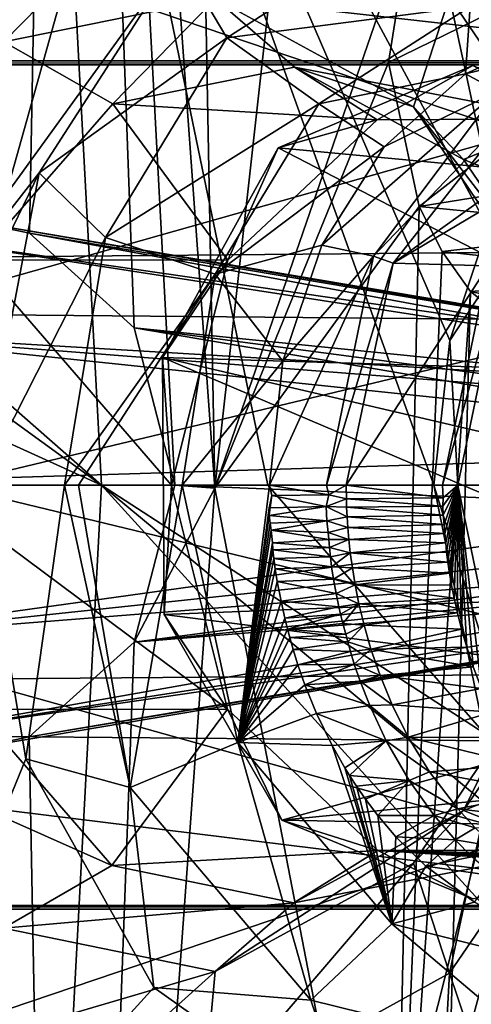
# Model space of a CAD drawing. Header units: metres. Extents: x -150 to 307, y -550 to 84.
# Tile 838 of 1056: x 192.39 to 194.49, y -2.42 to 2.16. Entities that reach past the tile are written whole.
import ezdxf

# ---------------------------------------------------------------- set-up
doc = ezdxf.new("R2010")
doc.units = ezdxf.units.M
doc.layers.add('solid_26006363', color=7, linetype='CONTINUOUS')

msp = doc.modelspace()

# ---------------------------------------------------------------- linework, layer by layer
at = {"layer": 'solid_26006363'}
for points in [[(194.786896, 17.972216, 912.335938), (199.540802, 0, 917.246277), (191.723465, 15.818817, 909.606506)], [(191.723465, 15.818817, 909.606506), (199.540802, 0, 917.246277), (189.133835, 12.746095, 907.299255)], [(189.133835, 12.746095, 907.299255), (199.540802, 0, 917.246277), (187.168488, 8.932622, 905.548157)], [(191.945343, 0, 912.944458), (194.948517, 0, 915.603516), (195.273636, 11.861662, 915.513367)], [(191.983353, 11.708065, 912.601074), (191.945343, 0, 912.944458), (195.273636, 11.861662, 915.513367)], [(192.174896, 1.226036, 880.174988), (192.596069, 9.669566, 880.892883), (192.299118, 9.944371, 880.684082)], [(192.174896, 1.226036, 880.174988), (192.435074, 1.171152, 880.381104), (192.596069, 9.669566, 880.892883)], [(192.435074, 1.171152, 880.381104), (192.92276, 0.730521, 880.765259), (192.596069, 9.669566, 880.892883)], [(193.11261, 0, 880.914063), (193.298401, -0.014022, 881.061951), (192.596069, 9.669566, 880.892883)], [(193.117828, 9.545894, 881.289612), (192.596069, 9.669566, 880.892883), (193.298401, -0.014022, 881.061951)], [(192.92276, 0.730521, 880.765259), (193.11261, 0, 880.914063), (192.596069, 9.669566, 880.892883)], [(193.990677, 6.212809, 881.767639), (193.117828, 9.545894, 881.289612), (193.298401, -0.014022, 881.061951)], [(187.168488, 8.932622, 905.548157), (199.540802, 0, 917.246277), (185.941635, 4.600022, 904.455078)], [(192.500885, 5.038192, 872.27356), (190.577194, 1.92284, 870.63739), (189.788605, 8.39855, 870.42334)], [(193.990677, 6.212809, 881.767639), (193.298401, -0.014022, 881.061951), (194.212555, 2.641388, 881.81842)], [(192.500885, 5.038192, 872.27356), (192.771011, -0.000009, 872.353638), (190.577194, 1.92284, 870.63739)], [(193.545364, -0.000001, 872.965027), (192.771011, -0.000009, 872.353638), (192.500885, 5.038192, 872.27356)], [(194.316696, 0.000007, 873.575012), (193.545364, -0.000001, 872.965027), (192.500885, 5.038192, 872.27356)], [(194.391678, 0.671899, 873.636475), (194.316696, 0.000007, 873.575012), (192.500885, 5.038192, 872.27356)], [(194.568588, 1.198483, 873.781128), (194.391678, 0.671899, 873.636475), (192.500885, 5.038192, 872.27356)], [(195.222839, 2.032915, 874.311462), (194.568588, 1.198483, 873.781128), (192.500885, 5.038192, 872.27356)], [(196.144913, 2.349464, 875.048401), (195.222839, 2.032915, 874.311462), (192.500885, 5.038192, 872.27356)], [(185.941635, 4.600022, 904.455078), (199.540802, 0, 917.246277), (185.524597, 0.000002, 904.083557)], [(193.129517, 2.46016, 875.597412), (191.14296, 4.391654, 874.101501), (191.346619, 0.000002, 874.159485)], [(51.326496, 1.972128, 672.819702), (52.118008, 3.784486, 673.061707), (287.022736, 1.972128, -98.107941)], [(52.118008, 3.784486, 673.061707), (287.815277, 3.786167, -97.865639), (287.022736, 1.972128, -98.107941)], [(63.380936, 3.784486, 676.505127), (64.172447, 1.972128, 676.747131), (299.085419, 3.771021, -94.420006)], [(64.172447, 1.972128, 676.747131), (299.873505, 1.954857, -94.17907), (299.085419, 3.771021, -94.420006)], [(179.537231, 1.972128, -280.206024), (195.914063, 1.972128, -275.727936), (179.708069, 3.786167, -281.016968)], [(195.914063, 1.972128, -275.727936), (196.179626, 3.786167, -276.513), (179.708069, 3.786167, -281.016968)], [(182.137512, 3.771021, -292.54895), (199.95607, 3.771021, -287.676636), (182.307404, 1.954857, -293.355347)], [(199.95607, 3.771021, -287.676636), (200.220139, 1.954857, -288.457275), (182.307404, 1.954857, -293.355347)], [(192.315475, 2.061552, 878.068115), (192.496445, 2.880323, 878.545898), (193.156998, 2.918168, 879.070007)], [(193.300385, 2.263082, 878.851563), (192.315475, 2.061552, 878.068115), (193.156998, 2.918168, 879.070007)], [(192.315475, 2.061552, 878.068115), (191.873352, 2.611883, 878.046387), (192.496445, 2.880323, 878.545898)], [(194.212555, 2.641388, 881.81842), (193.298401, -0.014022, 881.061951), (194.106552, 1.96473, 881.721497)], [(195.163239, 2.482503, 880.654724), (194.212555, 2.641388, 881.81842), (194.106552, 1.96473, 881.721497)], [(193.353134, 2.079287, 875.644653), (194.176102, 2.607348, 876.298279), (193.129517, 2.46016, 875.597412)], [(194.486237, 2.22566, 876.074768), (194.176102, 2.607348, 876.298279), (193.353134, 2.079287, 875.644653)], [(195.105927, 1.962683, 880.599915), (195.163239, 2.482503, 880.654724), (194.106552, 1.96473, 881.721497)], [(194.389832, 2.269643, 880.034851), (195.163239, 2.482503, 880.654724), (195.105927, 1.962683, 880.599915)], [(192.480927, 1.451555, 875.065857), (193.129517, 2.46016, 875.597412), (191.346619, 0.000002, 874.159485)], [(193.353134, 2.079287, 875.644653), (193.129517, 2.46016, 875.597412), (192.480927, 1.451555, 875.065857)], [(192.82309, 1.772081, 877.660278), (192.315475, 2.061552, 878.068115), (193.300385, 2.263082, 878.851563)], [(193.668045, 1.943314, 878.329041), (192.82309, 1.772081, 877.660278), (193.300385, 2.263082, 878.851563)], [(193.300385, 2.263082, 878.851563), (194.389832, 2.269643, 880.034851), (194.222092, 1.758658, 879.567505)], [(193.668045, 1.943314, 878.329041), (193.300385, 2.263082, 878.851563), (194.222092, 1.758658, 879.567505)], [(194.630325, 1.156259, 879.882629), (194.222092, 1.758658, 879.567505), (194.389832, 2.269643, 880.034851)], [(194.918365, 1.493856, 880.443909), (194.389832, 2.269643, 880.034851), (195.105927, 1.962683, 880.599915)], [(194.630325, 1.156259, 879.882629), (194.389832, 2.269643, 880.034851), (194.918365, 1.493856, 880.443909)], [(195.372971, 2.154732, 876.141846), (195.28009, 2.25854, 876.677856), (194.486237, 2.22566, 876.074768)], [(193.781403, 1.772145, 875.526062), (194.486237, 2.22566, 876.074768), (193.353134, 2.079287, 875.644653)], [(194.463699, 1.912802, 875.453247), (194.486237, 2.22566, 876.074768), (193.781403, 1.772145, 875.526062)], [(194.463699, 1.912802, 875.453247), (194.903259, 2.111547, 875.788635), (194.486237, 2.22566, 876.074768)], [(194.903259, 2.111547, 875.788635), (195.372971, 2.154732, 876.141846), (194.486237, 2.22566, 876.074768)], [(195.427307, 2.146837, 875.751709), (194.903259, 2.111547, 875.788635), (194.463699, 1.912802, 875.453247)], [(195.427307, 2.146837, 875.751709), (194.463699, 1.912802, 875.453247), (194.612595, 1.831656, 875.100403)], [(192.82309, 1.772081, 877.660278), (192.189774, 1.047627, 877.140869), (192.315475, 2.061552, 878.068115)], [(192.788681, 1.150664, 875.187622), (193.353134, 2.079287, 875.644653), (192.480927, 1.451555, 875.065857)], [(193.781403, 1.772145, 875.526062), (193.353134, 2.079287, 875.644653), (192.788681, 1.150664, 875.187622)], [(51.326496, 1.972128, 672.819702), (286.751587, 0, -98.190849), (51.055336, 0, 672.736816)], [(51.326496, 1.972128, 672.819702), (287.022736, 1.972128, -98.107941), (286.751587, 0, -98.190849)], [(64.172447, 1.972128, 676.747131), (64.443604, 0, 676.830017), (299.873505, 1.954857, -94.17907)], [(179.537231, 1.972128, -280.206024), (188.927185, 0, -277.599701), (195.914063, 1.972128, -275.727936)], [(195.914063, 1.972128, -275.727936), (188.927185, 0, -277.599701), (197.603653, 0, -274.843964)], [(64.443604, 0, 676.830017), (300.139832, 0, -94.097641), (299.873505, 1.954857, -94.17907)], [(182.307404, 1.954857, -293.355347), (200.220139, 1.954857, -288.457275), (192.05072, 0, -291.263794)], [(200.220139, 1.954857, -288.457275), (210.262085, 0, -284.97406), (192.05072, 0, -291.263794)], [(194.053787, 1.698747, 876.565735), (192.82309, 1.772081, 877.660278), (193.668045, 1.943314, 878.329041)], [(194.106552, 1.96473, 881.721497), (193.298401, -0.014022, 881.061951), (194.248413, 1.295432, 881.825867)], [(194.498505, 1.95049, 876.922424), (193.592865, 1.568165, 876.198669), (194.053787, 1.698747, 876.565735)], [(196.086395, 1.334746, 873.704224), (193.592865, 1.568165, 876.198669), (194.498505, 1.95049, 876.922424)], [(193.668045, 1.943314, 878.329041), (194.222092, 1.758658, 879.567505), (194.455505, 1.514465, 878.940186)], [(194.918533, 1.7028, 877.251892), (193.668045, 1.943314, 878.329041), (194.455505, 1.514465, 878.940186)], [(194.918533, 1.7028, 877.251892), (194.053787, 1.698747, 876.565735), (193.668045, 1.943314, 878.329041)], [(194.498505, 1.95049, 876.922424), (194.053787, 1.698747, 876.565735), (194.918533, 1.7028, 877.251892)], [(195.105927, 1.962683, 880.599915), (194.106552, 1.96473, 881.721497), (194.248413, 1.295432, 881.825867)], [(195.191818, 1.44735, 880.661438), (195.105927, 1.962683, 880.599915), (194.248413, 1.295432, 881.825867)], [(191.102936, 1.209105, 871.042053), (190.577194, 1.92284, 870.63739), (192.771011, -0.000009, 872.353638)], [(194.085526, 1.572547, 875.159363), (194.463699, 1.912802, 875.453247), (193.781403, 1.772145, 875.526062)], [(194.612595, 1.831656, 875.100403), (194.463699, 1.912802, 875.453247), (194.085526, 1.572547, 875.159363)], [(194.612595, 1.831656, 875.100403), (194.085526, 1.572547, 875.159363), (193.795242, 1.114795, 874.92981)], [(194.612595, 1.831656, 875.100403), (193.795242, 1.114795, 874.92981), (194.036377, 1.065019, 874.63385)], [(194.701538, 1.760772, 875.169678), (194.612595, 1.831656, 875.100403), (194.036377, 1.065019, 874.63385)], [(193.358978, 1.045763, 876.007141), (192.189774, 1.047627, 877.140869), (192.82309, 1.772081, 877.660278)], [(193.299286, 0.980309, 875.142151), (193.781403, 1.772145, 875.526062), (192.788681, 1.150664, 875.187622)], [(194.053787, 1.698747, 876.565735), (193.358978, 1.045763, 876.007141), (192.82309, 1.772081, 877.660278)], [(194.085526, 1.572547, 875.159363), (193.781403, 1.772145, 875.526062), (193.299286, 0.980309, 875.142151)], [(194.127167, 1.03111, 874.705383), (194.701538, 1.760772, 875.169678), (194.036377, 1.065019, 874.63385)], [(195.155396, 1.769832, 874.645142), (194.701538, 1.760772, 875.169678), (194.127167, 1.03111, 874.705383)], [(195.155396, 1.769832, 874.645142), (194.127167, 1.03111, 874.705383), (194.823105, 1.443313, 874.380371)], [(194.808792, 0.996461, 879.208679), (194.455505, 1.514465, 878.940186), (194.222092, 1.758658, 879.567505)], [(194.630325, 1.156259, 879.882629), (194.808792, 0.996461, 879.208679), (194.222092, 1.758658, 879.567505)], [(193.592865, 1.568165, 876.198669), (193.358978, 1.045763, 876.007141), (194.053787, 1.698747, 876.565735)], [(195.626099, 1.0524, 877.806946), (194.918533, 1.7028, 877.251892), (194.455505, 1.514465, 878.940186)], [(193.592865, 1.568165, 876.198669), (193.054169, 0.59367, 875.76239), (193.358978, 1.045763, 876.007141)], [(195.626236, 0.516149, 873.325134), (193.054169, 0.59367, 875.76239), (193.592865, 1.568165, 876.198669)], [(193.795242, 1.114795, 874.92981), (194.085526, 1.572547, 875.159363), (193.299286, 0.980309, 875.142151)], [(196.086395, 1.334746, 873.704224), (195.626236, 0.516149, 873.325134), (193.592865, 1.568165, 876.198669)], [(195.626099, 1.0524, 877.806946), (194.455505, 1.514465, 878.940186), (194.808792, 0.996461, 879.208679)], [(192.480927, 1.451555, 875.065857), (191.346619, 0.000002, 874.159485), (191.775543, 0.000001, 874.497986)], [(192.480927, 1.451555, 875.065857), (191.775543, 0.000001, 874.497986), (192.203537, 0.000006, 874.836121)], [(192.788681, 1.150664, 875.187622), (192.480927, 1.451555, 875.065857), (192.203537, 0.000006, 874.836121)], [(194.823105, 1.443313, 874.380371), (194.127167, 1.03111, 874.705383), (194.569733, 1.019145, 874.177002)], [(195.295074, 1.192877, 880.74115), (195.191818, 1.44735, 880.661438), (194.248413, 1.295432, 881.825867)], [(194.12709, -4.301786, 881.796265), (194.248413, 1.295432, 881.825867), (193.298401, -0.014022, 881.061951)], [(194.12709, -4.301786, 881.796265), (194.35524, 1.085621, 881.90918), (194.248413, 1.295432, 881.825867)], [(194.35524, 1.085621, 881.90918), (195.295074, 1.192877, 880.74115), (194.248413, 1.295432, 881.825867)], [(191.286789, 0.673372, 871.182068), (191.102936, 1.209105, 871.042053), (192.771011, -0.000009, 872.353638)], [(196.905716, 0.427086, 874.223328), (192.174896, 1.226036, 880.174988), (191.83963, 1.160587, 879.908203)], [(197.025894, 0.395663, 874.330383), (192.435074, 1.171152, 880.381104), (192.174896, 1.226036, 880.174988)], [(197.025894, 0.395663, 874.330383), (192.174896, 1.226036, 880.174988), (196.905716, 0.427086, 874.223328)], [(194.35524, 1.085621, 881.90918), (195.433914, 0.96766, 880.850037), (195.295074, 1.192877, 880.74115)], [(194.650024, 1.066167, 873.960205), (194.391678, 0.671899, 873.636475), (194.568588, 1.198483, 873.781128)], [(196.785553, 0.395663, 874.116272), (191.83963, 1.160587, 879.908203), (191.372345, 0.716294, 879.533813)], [(196.905716, 0.427086, 874.223328), (191.83963, 1.160587, 879.908203), (196.785553, 0.395663, 874.116272)], [(192.598831, 0.000003, 875.026001), (192.788681, 1.150664, 875.187622), (192.203537, 0.000006, 874.836121)], [(197.129013, 0.305238, 874.422241), (192.92276, 0.730521, 880.765259), (192.435074, 1.171152, 880.381104)], [(197.129013, 0.305238, 874.422241), (192.435074, 1.171152, 880.381104), (197.025894, 0.395663, 874.330383)], [(193.299286, 0.980309, 875.142151), (192.788681, 1.150664, 875.187622), (192.598831, 0.000003, 875.026001)], [(193.613922, 0.576553, 874.785156), (193.795242, 1.114795, 874.92981), (193.299286, 0.980309, 875.142151)], [(194.036377, 1.065019, 874.63385), (193.795242, 1.114795, 874.92981), (193.613922, 0.576553, 874.785156)], [(194.036377, 1.065019, 874.63385), (193.613922, 0.576553, 874.785156), (193.552567, 0, 874.736145)], [(194.036377, 1.065019, 874.63385), (193.552567, 0, 874.736145), (193.816971, -0.000006, 874.454834)], [(194.127167, 1.03111, 874.705383), (194.036377, 1.065019, 874.63385), (193.816971, -0.000006, 874.454834)], [(194.12709, -4.301786, 881.796265), (194.488373, 0.900131, 882.013977), (194.35524, 1.085621, 881.90918)], [(194.35524, 1.085621, 881.90918), (194.488373, 0.900131, 882.013977), (195.433914, 0.96766, 880.850037)], [(194.650024, 1.066167, 873.960205), (194.357956, -0.000001, 874.005859), (194.429092, -0.000001, 873.780945)], [(194.569733, 1.019145, 874.177002), (194.357956, -0.000001, 874.005859), (194.650024, 1.066167, 873.960205)], [(194.650024, 1.066167, 873.960205), (194.429092, -0.000001, 873.780945), (194.391678, 0.671899, 873.636475)], [(193.096924, 0, 875.794556), (191.956894, 0, 876.946594), (192.189774, 1.047627, 877.140869)], [(193.358978, 1.045763, 876.007141), (193.096924, 0, 875.794556), (192.189774, 1.047627, 877.140869)], [(193.054169, 0.59367, 875.76239), (193.096924, 0, 875.794556), (193.358978, 1.045763, 876.007141)], [(194.127167, 1.03111, 874.705383), (193.816971, -0.000006, 874.454834), (193.909088, -0.000002, 874.52771)], [(194.569733, 1.019145, 874.177002), (194.127167, 1.03111, 874.705383), (193.909088, -0.000002, 874.52771)], [(194.569733, 1.019145, 874.177002), (193.909088, -0.000002, 874.52771), (194.357956, -0.000001, 874.005859)], [(192.598831, 0.000003, 875.026001), (192.663071, 0.000003, 875.038574), (193.299286, 0.980309, 875.142151)], [(192.663071, 0.000003, 875.038574), (193.145905, 0.000001, 874.99823), (193.299286, 0.980309, 875.142151)], [(193.613922, 0.576553, 874.785156), (193.299286, 0.980309, 875.142151), (193.145905, 0.000001, 874.99823)], [(195.433914, 0.96766, 880.850037), (194.488373, 0.900131, 882.013977), (195.822372, 0.622299, 881.158142)], [(194.12709, -4.301786, 881.796265), (194.338257, -4.669966, 881.977112), (194.488373, 0.900131, 882.013977)], [(194.857925, 0.604026, 882.307312), (194.488373, 0.900131, 882.013977), (194.338257, -4.669966, 881.977112)], [(195.822372, 0.622299, 881.158142), (194.488373, 0.900131, 882.013977), (194.857925, 0.604026, 882.307312)], [(196.611923, 0.167444, 873.961548), (191.372345, 0.716294, 879.533813), (191.192642, 0, 879.388977)], [(196.682434, 0.305238, 874.024353), (191.372345, 0.716294, 879.533813), (196.611923, 0.167444, 873.961548)], [(196.785553, 0.395663, 874.116272), (191.372345, 0.716294, 879.533813), (196.682434, 0.305238, 874.024353)], [(197.225281, 0, 874.508057), (193.11261, 0, 880.914063), (192.92276, 0.730521, 880.765259)], [(197.199509, 0.167444, 874.485046), (197.225281, 0, 874.508057), (192.92276, 0.730521, 880.765259)], [(197.199509, 0.167444, 874.485046), (192.92276, 0.730521, 880.765259), (197.129013, 0.305238, 874.422241)], [(191.286789, 0.673372, 871.182068), (192.771011, -0.000009, 872.353638), (192.06604, 0.000001, 871.796814)], [(194.429092, -0.000001, 873.780945), (194.316696, 0.000007, 873.575012), (194.391678, 0.671899, 873.636475)], [(195.287476, 0.5, 882.65033), (194.857925, 0.604026, 882.307312), (194.338257, -4.669966, 881.977112)], [(193.054169, 0.59367, 875.76239), (193.062683, -0.602282, 875.769165), (193.096924, 0, 875.794556)], [(195.628662, -0.500757, 873.327209), (193.062683, -0.602282, 875.769165), (193.054169, 0.59367, 875.76239)], [(195.564865, 0.007568, 873.274231), (195.628662, -0.500757, 873.327209), (193.054169, 0.59367, 875.76239)], [(195.626236, 0.516149, 873.325134), (195.564865, 0.007568, 873.274231), (193.054169, 0.59367, 875.76239)], [(193.145905, 0.000001, 874.99823), (193.552567, 0, 874.736145), (193.613922, 0.576553, 874.785156)], [(195.287476, 0.5, 882.65033), (194.338257, -4.669966, 881.977112), (197.740829, 0.352828, 884.618469)], [(194.338257, -4.669966, 881.977112), (197.71077, 0.178414, 884.593933), (197.740829, 0.352828, 884.618469)], [(196.611923, 0.167444, 873.961548), (191.192642, 0, 879.388977), (196.586166, 0, 873.938599)], [(194.338257, -4.669966, 881.977112), (197.700653, 0, 884.585632), (197.71077, 0.178414, 884.593933)], [(199.540802, 0, 917.246277), (185.94162, -4.599971, 904.455078), (185.524597, 0.000002, 904.083557)], [(191.1082, -1.194416, 871.046021), (191.365952, 0.00002, 871.242249), (192.501617, -5.03133, 872.273743)], [(192.418182, -1.273533, 875.013855), (192.203537, 0.000006, 874.836121), (191.142502, -4.396455, 874.101379)], [(196.586166, 0, 873.938599), (191.192642, 0, 879.388977), (191.376968, -0.724453, 879.537537)], [(191.365952, 0.00002, 871.242249), (192.06604, 0.000001, 871.796814), (192.501617, -5.03133, 872.273743)], [(196.586166, 0, 873.938599), (191.376968, -0.724453, 879.537537), (196.611923, -0.167444, 873.961548)], [(193.357544, -1.043172, 876.005981), (192.188263, -1.044487, 877.139587), (191.956894, 0, 876.946594)], [(193.357544, -1.043172, 876.005981), (191.956894, 0, 876.946594), (193.096924, 0, 875.794556)], [(192.06604, 0.000001, 871.796814), (192.771011, -0.000009, 872.353638), (192.501617, -5.03133, 872.273743)], [(192.418182, -1.273533, 875.013855), (192.598831, 0.000003, 875.026001), (192.203537, 0.000006, 874.836121)], [(192.904343, -1.407341, 875.277954), (192.598831, 0.000003, 875.026001), (192.418182, -1.273533, 875.013855)], [(192.904343, -1.407341, 875.277954), (192.663071, 0.000003, 875.038574), (192.598831, 0.000003, 875.026001)], [(192.904343, -1.407341, 875.277954), (193.145905, 0.000001, 874.99823), (192.663071, 0.000003, 875.038574)], [(193.4048, -1.197998, 875.21228), (193.145905, 0.000001, 874.99823), (192.904343, -1.407341, 875.277954)], [(193.062683, -0.602282, 875.769165), (193.357544, -1.043172, 876.005981), (193.096924, 0, 875.794556)], [(193.4048, -1.197998, 875.21228), (193.552567, 0, 874.736145), (193.145905, 0.000001, 874.99823)], [(193.4048, -1.197998, 875.21228), (193.562973, -0.049559, 874.725708), (193.552567, 0, 874.736145)], [(194.551147, -1.154533, 873.766846), (193.545364, -0.000001, 872.965027), (194.316696, 0.000007, 873.575012)], [(193.828156, -0.046244, 874.442871), (193.552567, 0, 874.736145), (193.562973, -0.049559, 874.725708)], [(193.828156, -0.046244, 874.442871), (193.816971, -0.000006, 874.454834), (193.552567, 0, 874.736145)], [(194.649979, -1.066042, 873.960327), (194.551147, -1.154533, 873.766846), (194.316696, 0.000007, 873.575012)], [(194.429092, -0.000001, 873.780945), (194.649979, -1.066042, 873.960327), (194.316696, 0.000007, 873.575012)], [(194.338257, -4.669966, 881.977112), (197.710831, -0.17903, 884.593994), (197.700653, 0, 884.585632)], [(51.055336, 0, 672.736816), (286.751587, 0, -98.190849), (287.017914, -1.954857, -98.109421)], [(51.326496, -1.972128, 672.819702), (51.055336, 0, 672.736816), (287.017914, -1.954857, -98.109421)], [(64.172447, -1.972128, 676.747131), (299.868683, -1.972128, -94.180542), (300.139832, 0, -94.097641)], [(64.443604, 0, 676.830017), (64.172447, -1.972128, 676.747131), (300.139832, 0, -94.097641)], [(179.536194, -1.954857, -280.20108), (195.912445, -1.954857, -275.723175), (180.092941, 0, -279.79776)], [(195.912445, -1.954857, -275.723175), (188.927185, 0, -277.599701), (180.092941, 0, -279.79776)], [(192.05072, 0, -291.263794), (200.218521, -1.972128, -288.452515), (182.306366, -1.972128, -293.350403)], [(199.540802, 0, 917.246277), (187.168472, -8.932609, 905.548157), (185.94162, -4.599971, 904.455078)], [(199.540802, 0, 917.246277), (189.133835, -12.746111, 907.299255), (187.168472, -8.932609, 905.548157)], [(195.912445, -1.954857, -275.723175), (197.603653, 0, -274.843964), (188.927185, 0, -277.599701)], [(199.540802, 0, 917.246277), (191.723495, -15.818851, 909.606567), (189.133835, -12.746111, 907.299255)], [(199.540802, 0, 917.246277), (194.786942, -17.972252, 912.335999), (191.723495, -15.818851, 909.606567)], [(191.983353, -11.708064, 912.601074), (194.948517, 0, 915.603516), (191.945343, 0, 912.944458)], [(191.983353, -11.708064, 912.601074), (195.172546, 0, 915.799988), (194.948517, 0, 915.603516)], [(191.983353, -11.708064, 912.601074), (195.273636, -11.861663, 915.513367), (195.172546, 0, 915.799988)], [(192.05072, 0, -291.263794), (210.262085, 0, -284.97406), (200.218521, -1.972128, -288.452515)], [(197.364105, -5.051323, 876.096924), (192.501617, -5.03133, 872.273743), (192.771011, -0.000009, 872.353638)], [(192.92215, -0.731569, 880.764771), (192.596069, -9.669572, 880.892822), (193.298401, -0.014022, 881.061951)], [(194.12709, -4.301786, 881.796265), (193.298401, -0.014022, 881.061951), (192.596069, -9.669572, 880.892822)], [(194.551147, -1.154533, 873.766846), (192.771011, -0.000009, 872.353638), (193.545364, -0.000001, 872.965027)], [(195.203888, -2.017033, 874.296204), (197.364105, -5.051323, 876.096924), (192.771011, -0.000009, 872.353638)], [(195.203888, -2.017033, 874.296204), (192.771011, -0.000009, 872.353638), (194.551147, -1.154533, 873.766846)], [(193.11261, 0, 880.914063), (192.92215, -0.731569, 880.764771), (193.298401, -0.014022, 881.061951)], [(197.199509, -0.167444, 874.485046), (192.92215, -0.731569, 880.764771), (193.11261, 0, 880.914063)], [(197.199509, -0.167444, 874.485046), (193.11261, 0, 880.914063), (197.225281, 0, 874.508057)], [(193.909088, -0.000002, 874.52771), (193.816971, -0.000006, 874.454834), (193.828156, -0.046244, 874.442871)], [(193.910263, -0.064557, 874.528503), (193.909088, -0.000002, 874.52771), (193.828156, -0.046244, 874.442871)], [(194.361206, -0.059233, 874.00415), (194.357956, -0.000001, 874.005859), (193.909088, -0.000002, 874.52771)], [(194.361206, -0.059233, 874.00415), (193.909088, -0.000002, 874.52771), (193.910263, -0.064557, 874.528503)], [(194.429092, -0.000001, 873.780945), (194.357956, -0.000001, 874.005859), (194.361206, -0.059233, 874.00415)], [(194.429092, -0.000001, 873.780945), (194.361206, -0.059233, 874.00415), (194.358994, -0.097714, 874.007935)], [(194.429092, -0.000001, 873.780945), (194.358994, -0.097714, 874.007935), (194.361191, -0.140523, 874.009338)], [(194.429092, -0.000001, 873.780945), (194.361191, -0.140523, 874.009338), (194.365387, -0.183482, 874.010193)], [(194.429092, -0.000001, 873.780945), (194.365387, -0.183482, 874.010193), (194.368958, -0.2257, 874.012756)], [(194.429092, -0.000001, 873.780945), (194.368958, -0.2257, 874.012756), (194.372482, -0.268348, 874.016602)], [(194.429092, -0.000001, 873.780945), (194.372482, -0.268348, 874.016602), (194.376709, -0.312538, 874.02124)], [(194.429092, -0.000001, 873.780945), (194.376709, -0.312538, 874.02124), (194.382477, -0.359391, 874.026367)], [(194.429092, -0.000001, 873.780945), (194.382477, -0.359391, 874.026367), (194.390121, -0.410023, 874.032227)], [(194.429092, -0.000001, 873.780945), (194.390121, -0.410023, 874.032227), (194.399734, -0.465464, 874.039673)], [(194.429092, -0.000001, 873.780945), (194.399734, -0.465464, 874.039673), (194.411636, -0.526665, 874.049316)], [(194.429092, -0.000001, 873.780945), (194.411636, -0.526665, 874.049316), (194.426697, -0.594575, 874.061523)], [(194.429092, -0.000001, 873.780945), (194.426697, -0.594575, 874.061523), (194.445847, -0.670018, 874.076965)], [(194.429092, -0.000001, 873.780945), (194.445847, -0.670018, 874.076965), (194.469955, -0.753581, 874.096497)], [(194.429092, -0.000001, 873.780945), (194.469955, -0.753581, 874.096497), (194.500458, -0.845769, 874.121094)], [(194.429092, -0.000001, 873.780945), (194.500458, -0.845769, 874.121094), (194.538849, -0.946785, 874.1521)], [(194.429092, -0.000001, 873.780945), (194.538849, -0.946785, 874.1521), (194.649979, -1.066042, 873.960327)], [(193.4048, -1.197998, 875.21228), (193.550308, -0.106342, 874.742371), (193.562973, -0.049559, 874.725708)], [(193.81546, -0.099444, 874.459656), (193.562973, -0.049559, 874.725708), (193.550308, -0.106342, 874.742371)], [(193.81546, -0.099444, 874.459656), (193.828156, -0.046244, 874.442871), (193.562973, -0.049559, 874.725708)], [(193.910263, -0.064557, 874.528503), (193.828156, -0.046244, 874.442871), (193.81546, -0.099444, 874.459656)], [(193.91095, -0.103809, 874.529297), (193.910263, -0.064557, 874.528503), (193.81546, -0.099444, 874.459656)], [(194.358994, -0.097714, 874.007935), (194.361206, -0.059233, 874.00415), (193.910263, -0.064557, 874.528503)], [(194.358994, -0.097714, 874.007935), (193.910263, -0.064557, 874.528503), (193.91095, -0.103809, 874.529297)], [(193.4048, -1.197998, 875.21228), (193.550919, -0.141282, 874.744629), (193.550308, -0.106342, 874.742371)], [(193.81546, -0.099444, 874.459656), (193.550308, -0.106342, 874.742371), (193.550919, -0.141282, 874.744629)], [(193.818985, -0.165858, 874.461853), (193.81546, -0.099444, 874.459656), (193.550919, -0.141282, 874.744629)], [(193.913208, -0.147894, 874.531128), (193.81546, -0.099444, 874.459656), (193.818985, -0.165858, 874.461853)], [(193.913208, -0.147894, 874.531128), (193.91095, -0.103809, 874.529297), (193.81546, -0.099444, 874.459656)], [(194.361191, -0.140523, 874.009338), (194.358994, -0.097714, 874.007935), (193.91095, -0.103809, 874.529297)], [(194.361191, -0.140523, 874.009338), (193.91095, -0.103809, 874.529297), (193.913208, -0.147894, 874.531128)], [(196.611923, -0.167444, 873.961548), (191.376968, -0.724453, 879.537537), (196.682434, -0.305238, 874.024353)], [(197.129013, -0.305238, 874.422241), (192.92215, -0.731569, 880.764771), (197.199509, -0.167444, 874.485046)], [(193.4048, -1.197998, 875.21228), (193.556168, -0.178185, 874.743103), (193.550919, -0.141282, 874.744629)], [(193.4048, -1.197998, 875.21228), (193.560272, -0.210311, 874.742981), (193.556168, -0.178185, 874.743103)], [(193.818985, -0.165858, 874.461853), (193.550919, -0.141282, 874.744629), (193.556168, -0.178185, 874.743103)], [(193.818985, -0.165858, 874.461853), (193.556168, -0.178185, 874.743103), (193.560272, -0.210311, 874.742981)], [(193.826126, -0.221375, 874.461426), (193.818985, -0.165858, 874.461853), (193.560272, -0.210311, 874.742981)], [(193.916748, -0.197456, 874.533997), (193.913208, -0.147894, 874.531128), (193.818985, -0.165858, 874.461853)], [(193.916748, -0.197456, 874.533997), (193.818985, -0.165858, 874.461853), (193.826126, -0.221375, 874.461426)], [(194.365387, -0.183482, 874.010193), (194.361191, -0.140523, 874.009338), (193.913208, -0.147894, 874.531128)], [(194.365387, -0.183482, 874.010193), (193.913208, -0.147894, 874.531128), (193.916748, -0.197456, 874.533997)], [(194.338257, -4.669966, 881.977112), (197.741104, -0.35402, 884.618652), (197.710831, -0.17903, 884.593994)], [(193.4048, -1.197998, 875.21228), (193.565887, -0.268943, 874.746582), (193.560272, -0.210311, 874.742981)], [(193.829163, -0.253903, 874.46344), (193.560272, -0.210311, 874.742981), (193.565887, -0.268943, 874.746582)], [(193.829163, -0.253903, 874.46344), (193.826126, -0.221375, 874.461426), (193.560272, -0.210311, 874.742981)], [(193.921616, -0.253147, 874.537964), (193.916748, -0.197456, 874.533997), (193.826126, -0.221375, 874.461426)], [(193.921616, -0.253147, 874.537964), (193.826126, -0.221375, 874.461426), (193.829163, -0.253903, 874.46344)], [(194.368958, -0.2257, 874.012756), (194.365387, -0.183482, 874.010193), (193.916748, -0.197456, 874.533997)], [(194.368958, -0.2257, 874.012756), (193.916748, -0.197456, 874.533997), (193.921616, -0.253147, 874.537964)], [(194.372482, -0.268348, 874.016602), (194.368958, -0.2257, 874.012756), (193.921616, -0.253147, 874.537964)], [(193.4048, -1.197998, 875.21228), (193.568634, -0.301719, 874.75), (193.565887, -0.268943, 874.746582)], [(193.832123, -0.290931, 874.467224), (193.829163, -0.253903, 874.46344), (193.565887, -0.268943, 874.746582)], [(193.832123, -0.290931, 874.467224), (193.565887, -0.268943, 874.746582), (193.568634, -0.301719, 874.75)], [(193.921616, -0.253147, 874.537964), (193.829163, -0.253903, 874.46344), (193.832123, -0.290931, 874.467224)], [(193.92836, -0.315703, 874.543457), (193.921616, -0.253147, 874.537964), (193.832123, -0.290931, 874.467224)], [(194.372482, -0.268348, 874.016602), (193.921616, -0.253147, 874.537964), (193.92836, -0.315703, 874.543457)], [(194.376709, -0.312538, 874.02124), (194.372482, -0.268348, 874.016602), (193.92836, -0.315703, 874.543457)], [(196.682434, -0.305238, 874.024353), (191.376968, -0.724453, 879.537537), (191.842422, -1.161801, 879.910461)], [(196.682434, -0.305238, 874.024353), (191.842422, -1.161801, 879.910461), (196.785553, -0.395663, 874.116272)], [(197.025894, -0.395663, 874.330383), (192.92215, -0.731569, 880.764771), (197.129013, -0.305238, 874.422241)], [(193.4048, -1.197998, 875.21228), (193.572479, -0.341195, 874.754578), (193.568634, -0.301719, 874.75)], [(193.835892, -0.333479, 874.472412), (193.832123, -0.290931, 874.467224), (193.568634, -0.301719, 874.75)], [(193.835892, -0.333479, 874.472412), (193.568634, -0.301719, 874.75), (193.572479, -0.341195, 874.754578)], [(193.92836, -0.315703, 874.543457), (193.832123, -0.290931, 874.467224), (193.835892, -0.333479, 874.472412)], [(193.92836, -0.315703, 874.543457), (193.835892, -0.333479, 874.472412), (193.841309, -0.380938, 874.478333)], [(193.937805, -0.385956, 874.551147), (193.92836, -0.315703, 874.543457), (193.841309, -0.380938, 874.478333)], [(194.382477, -0.359391, 874.026367), (194.376709, -0.312538, 874.02124), (193.92836, -0.315703, 874.543457)], [(194.382477, -0.359391, 874.026367), (193.92836, -0.315703, 874.543457), (193.937805, -0.385956, 874.551147)], [(193.4048, -1.197998, 875.21228), (193.57843, -0.389108, 874.760193), (193.572479, -0.341195, 874.754578)], [(193.841309, -0.380938, 874.478333), (193.835892, -0.333479, 874.472412), (193.572479, -0.341195, 874.754578)], [(193.841309, -0.380938, 874.478333), (193.572479, -0.341195, 874.754578), (193.57843, -0.389108, 874.760193)], [(194.390121, -0.410023, 874.032227), (194.382477, -0.359391, 874.026367), (193.937805, -0.385956, 874.551147)], [(194.338257, -4.669966, 881.977112), (197.255585, -9.377956, 884.538574), (197.741104, -0.35402, 884.618652)], [(196.785553, -0.395663, 874.116272), (191.842422, -1.161801, 879.910461), (196.905716, -0.427086, 874.223328)], [(197.025894, -0.395663, 874.330383), (192.433517, -1.171767, 880.379883), (192.92215, -0.731569, 880.764771)], [(196.905716, -0.427086, 874.223328), (192.433517, -1.171767, 880.379883), (197.025894, -0.395663, 874.330383)], [(193.4048, -1.197998, 875.21228), (193.587997, -0.448366, 874.76709), (193.57843, -0.389108, 874.760193)], [(193.849884, -0.43792, 874.485352), (193.841309, -0.380938, 874.478333), (193.57843, -0.389108, 874.760193)], [(193.849884, -0.43792, 874.485352), (193.57843, -0.389108, 874.760193), (193.587997, -0.448366, 874.76709)], [(193.937805, -0.385956, 874.551147), (193.841309, -0.380938, 874.478333), (193.849884, -0.43792, 874.485352)], [(193.950851, -0.464805, 874.561829), (193.937805, -0.385956, 874.551147), (193.849884, -0.43792, 874.485352)], [(194.390121, -0.410023, 874.032227), (193.937805, -0.385956, 874.551147), (193.950851, -0.464805, 874.561829)], [(194.399734, -0.465464, 874.039673), (194.390121, -0.410023, 874.032227), (193.950851, -0.464805, 874.561829)], [(196.905716, -0.427086, 874.223328), (191.842422, -1.161801, 879.910461), (192.17395, -1.226068, 880.174255)], [(196.905716, -0.427086, 874.223328), (192.17395, -1.226068, 880.174255), (192.433517, -1.171767, 880.379883)], [(193.4048, -1.197998, 875.21228), (193.606064, -0.540126, 874.779236), (193.587997, -0.448366, 874.76709)], [(193.862442, -0.505002, 874.493958), (193.849884, -0.43792, 874.485352), (193.587997, -0.448366, 874.76709)], [(193.862442, -0.505002, 874.493958), (193.587997, -0.448366, 874.76709), (193.606064, -0.540126, 874.779236)], [(193.950851, -0.464805, 874.561829), (193.849884, -0.43792, 874.485352), (193.862442, -0.505002, 874.493958)], [(195.628662, -0.500757, 873.327209), (195.810226, -0.954811, 873.476746), (193.062683, -0.602282, 875.769165)], [(193.968613, -0.553266, 874.576294), (193.950851, -0.464805, 874.561829), (193.862442, -0.505002, 874.493958)], [(194.411636, -0.526665, 874.049316), (193.950851, -0.464805, 874.561829), (193.968613, -0.553266, 874.576294)], [(194.411636, -0.526665, 874.049316), (194.399734, -0.465464, 874.039673), (193.950851, -0.464805, 874.561829)], [(193.4048, -1.197998, 875.21228), (193.6241, -0.619502, 874.792297), (193.606064, -0.540126, 874.779236)], [(193.875488, -0.565862, 874.502869), (193.862442, -0.505002, 874.493958), (193.606064, -0.540126, 874.779236)], [(193.875488, -0.565862, 874.502869), (193.606064, -0.540126, 874.779236), (193.6241, -0.619502, 874.792297)], [(193.968613, -0.553266, 874.576294), (193.862442, -0.505002, 874.493958), (193.875488, -0.565862, 874.502869)], [(194.426697, -0.594575, 874.061523), (194.411636, -0.526665, 874.049316), (193.968613, -0.553266, 874.576294)], [(193.883423, -0.600175, 874.508484), (193.875488, -0.565862, 874.502869), (193.6241, -0.619502, 874.792297)], [(193.968613, -0.553266, 874.576294), (193.875488, -0.565862, 874.502869), (193.883423, -0.600175, 874.508484)], [(193.968613, -0.553266, 874.576294), (193.883423, -0.600175, 874.508484), (193.893845, -0.643369, 874.516418)], [(193.992477, -0.652296, 874.595764), (193.968613, -0.553266, 874.576294), (193.893845, -0.643369, 874.516418)], [(194.426697, -0.594575, 874.061523), (193.968613, -0.553266, 874.576294), (193.992477, -0.652296, 874.595764)], [(194.445847, -0.670018, 874.076965), (194.426697, -0.594575, 874.061523), (193.992477, -0.652296, 874.595764)], [(193.062683, -0.602282, 875.769165), (193.610458, -1.558841, 876.212402), (193.357544, -1.043172, 876.005981)], [(195.810226, -0.954811, 873.476746), (193.610458, -1.558841, 876.212402), (193.062683, -0.602282, 875.769165)], [(193.4048, -1.197998, 875.21228), (193.636734, -0.67055, 874.802185), (193.6241, -0.619502, 874.792297)], [(193.883423, -0.600175, 874.508484), (193.6241, -0.619502, 874.792297), (193.636734, -0.67055, 874.802185)], [(193.893845, -0.643369, 874.516418), (193.883423, -0.600175, 874.508484), (193.636734, -0.67055, 874.802185)], [(193.4048, -1.197998, 875.21228), (193.646729, -0.709069, 874.810486), (193.636734, -0.67055, 874.802185)], [(193.906891, -0.694387, 874.526855), (193.893845, -0.643369, 874.516418), (193.636734, -0.67055, 874.802185)], [(193.906891, -0.694387, 874.526855), (193.636734, -0.67055, 874.802185), (193.646729, -0.709069, 874.810486)], [(193.992477, -0.652296, 874.595764), (193.893845, -0.643369, 874.516418), (193.906891, -0.694387, 874.526855)], [(193.992477, -0.652296, 874.595764), (193.906891, -0.694387, 874.526855), (193.916367, -0.729628, 874.534851)], [(194.024368, -0.763004, 874.621765), (193.992477, -0.652296, 874.595764), (193.916367, -0.729628, 874.534851)], [(194.445847, -0.670018, 874.076965), (193.992477, -0.652296, 874.595764), (194.024368, -0.763004, 874.621765)], [(194.469955, -0.753581, 874.096497), (194.445847, -0.670018, 874.076965), (194.024368, -0.763004, 874.621765)], [(192.92215, -0.731569, 880.764771), (192.433517, -1.171767, 880.379883), (192.596069, -9.669572, 880.892822)], [(193.4048, -1.197998, 875.21228), (193.662262, -0.764658, 874.823425), (193.646729, -0.709069, 874.810486)], [(193.916367, -0.729628, 874.534851), (193.906891, -0.694387, 874.526855), (193.646729, -0.709069, 874.810486)], [(193.916367, -0.729628, 874.534851), (193.646729, -0.709069, 874.810486), (193.662262, -0.764658, 874.823425)], [(193.929031, -0.774188, 874.545654), (193.916367, -0.729628, 874.534851), (193.662262, -0.764658, 874.823425)], [(194.024368, -0.763004, 874.621765), (193.916367, -0.729628, 874.534851), (193.929031, -0.774188, 874.545654)], [(193.4048, -1.197998, 875.21228), (193.684143, -0.835543, 874.841431), (193.662262, -0.764658, 874.823425)], [(193.929031, -0.774188, 874.545654), (193.662262, -0.764658, 874.823425), (193.684143, -0.835543, 874.841431)], [(193.947021, -0.832662, 874.560913), (193.929031, -0.774188, 874.545654), (193.684143, -0.835543, 874.841431)], [(194.024368, -0.763004, 874.621765), (193.929031, -0.774188, 874.545654), (193.947021, -0.832662, 874.560913)], [(194.066803, -0.886218, 874.656311), (194.024368, -0.763004, 874.621765), (193.947021, -0.832662, 874.560913)], [(194.500458, -0.845769, 874.121094), (194.469955, -0.753581, 874.096497), (194.024368, -0.763004, 874.621765)], [(194.500458, -0.845769, 874.121094), (194.024368, -0.763004, 874.621765), (194.066803, -0.886218, 874.656311)], [(193.4048, -1.197998, 875.21228), (193.716919, -0.928961, 874.867615), (193.684143, -0.835543, 874.841431)], [(193.947021, -0.832662, 874.560913), (193.684143, -0.835543, 874.841431), (193.716919, -0.928961, 874.867615)], [(193.974075, -0.911729, 874.583374), (193.947021, -0.832662, 874.560913), (193.716919, -0.928961, 874.867615)], [(194.066803, -0.886218, 874.656311), (193.947021, -0.832662, 874.560913), (193.974075, -0.911729, 874.583374)], [(194.538849, -0.946785, 874.1521), (194.500458, -0.845769, 874.121094), (194.066803, -0.886218, 874.656311)], [(194.018494, -1.024829, 874.619446), (193.974075, -0.911729, 874.583374), (193.716919, -0.928961, 874.867615)], [(194.123184, -1.022607, 874.702148), (194.066803, -0.886218, 874.656311), (193.974075, -0.911729, 874.583374)], [(194.123184, -1.022607, 874.702148), (193.974075, -0.911729, 874.583374), (194.018494, -1.024829, 874.619446)], [(194.538849, -0.946785, 874.1521), (194.066803, -0.886218, 874.656311), (194.123184, -1.022607, 874.702148)], [(193.4048, -1.197998, 875.21228), (193.771713, -1.063261, 874.911194), (193.716919, -0.928961, 874.867615)], [(195.810226, -0.954811, 873.476746), (196.092209, -1.314701, 873.709045), (193.610458, -1.558841, 876.212402)], [(194.018494, -1.024829, 874.619446), (193.716919, -0.928961, 874.867615), (193.771713, -1.063261, 874.911194)], [(194.586914, -1.056423, 874.190796), (194.538849, -0.946785, 874.1521), (194.123184, -1.022607, 874.702148)], [(194.808868, -0.996239, 879.208801), (194.630447, -1.156009, 879.88269), (194.455521, -1.514446, 878.940247)], [(195.626617, -1.051509, 877.807373), (194.808868, -0.996239, 879.208801), (194.455521, -1.514446, 878.940247)], [(192.188263, -1.044487, 877.139587), (192.819519, -1.769895, 877.657349), (191.578491, -1.217491, 877.466187)], [(193.357544, -1.043172, 876.005981), (192.819519, -1.769895, 877.657349), (192.188263, -1.044487, 877.139587)], [(193.357544, -1.043172, 876.005981), (194.05574, -1.699563, 876.567261), (192.819519, -1.769895, 877.657349)], [(193.610458, -1.558841, 876.212402), (194.05574, -1.699563, 876.567261), (193.357544, -1.043172, 876.005981)], [(194.095688, -1.190165, 874.682251), (194.018494, -1.024829, 874.619446), (193.771713, -1.063261, 874.911194)], [(194.197891, -1.172172, 874.762878), (194.123184, -1.022607, 874.702148), (194.018494, -1.024829, 874.619446)], [(194.197891, -1.172172, 874.762878), (194.018494, -1.024829, 874.619446), (194.095688, -1.190165, 874.682251)], [(194.586914, -1.056423, 874.190796), (194.123184, -1.022607, 874.702148), (194.197891, -1.172172, 874.762878)], [(194.926483, -1.699522, 877.258179), (195.626617, -1.051509, 877.807373), (194.455521, -1.514446, 878.940247)], [(193.4048, -1.197998, 875.21228), (193.84343, -1.210893, 874.96814), (193.771713, -1.063261, 874.911194)], [(194.095688, -1.190165, 874.682251), (193.771713, -1.063261, 874.911194), (193.84343, -1.210893, 874.96814)], [(194.646744, -1.174076, 874.238953), (194.586914, -1.056423, 874.190796), (194.197891, -1.172172, 874.762878)], [(192.433517, -1.171767, 880.379883), (192.17395, -1.226068, 880.174255), (192.596069, -9.669572, 880.892822)], [(194.095688, -1.190165, 874.682251), (193.84343, -1.210893, 874.96814), (193.902573, -1.315443, 875.015076)], [(194.095688, -1.190165, 874.682251), (193.902573, -1.315443, 875.015076), (193.924515, -1.351014, 875.032349)], [(194.201965, -1.373968, 874.768433), (194.095688, -1.190165, 874.682251), (193.924515, -1.351014, 875.032349)], [(194.296783, -1.334115, 874.843079), (194.197891, -1.172172, 874.762878), (194.095688, -1.190165, 874.682251)], [(194.296783, -1.334115, 874.843079), (194.095688, -1.190165, 874.682251), (194.201965, -1.373968, 874.768433)], [(194.7211, -1.29922, 874.298645), (194.197891, -1.172172, 874.762878), (194.296783, -1.334115, 874.843079)], [(194.7211, -1.29922, 874.298645), (194.646744, -1.174076, 874.238953), (194.197891, -1.172172, 874.762878)], [(194.630447, -1.156009, 879.88269), (194.389908, -2.269643, 880.034912), (194.222122, -1.758638, 879.567505)], [(194.630447, -1.156009, 879.88269), (194.222122, -1.758638, 879.567505), (194.455521, -1.514446, 878.940247)], [(194.630447, -1.156009, 879.88269), (194.913696, -1.504268, 880.440308), (194.389908, -2.269643, 880.034912)], [(191.1082, -1.194416, 871.046021), (192.501617, -5.03133, 872.273743), (190.574722, -1.924413, 870.635437)], [(192.17395, -1.226068, 880.174255), (191.421249, -9.750004, 879.988831), (192.596069, -9.669572, 880.892822)], [(192.819519, -1.769895, 877.657349), (192.315216, -2.061391, 878.067932), (191.578491, -1.217491, 877.466187)], [(193.4048, -1.197998, 875.21228), (192.904343, -1.407341, 875.277954), (193.744247, -2.395319, 875.953003)], [(193.4048, -1.197998, 875.21228), (193.744247, -2.395319, 875.953003), (194.122192, -2.041329, 875.778625)], [(193.4048, -1.197998, 875.21228), (194.122192, -2.041329, 875.778625), (193.84343, -1.210893, 874.96814)], [(194.122192, -2.041329, 875.778625), (193.902573, -1.315443, 875.015076), (193.84343, -1.210893, 874.96814)], [(193.014496, -2.337076, 875.503723), (192.418182, -1.273533, 875.013855), (191.142502, -4.396455, 874.101379)], [(192.904343, -1.407341, 875.277954), (192.418182, -1.273533, 875.013855), (193.014496, -2.337076, 875.503723)], [(196.092209, -1.314701, 873.709045), (196.825073, -1.618951, 874.30957), (193.610458, -1.558841, 876.212402)], [(194.122192, -2.041329, 875.778625), (193.924515, -1.351014, 875.032349), (193.902573, -1.315443, 875.015076)], [(194.813187, -1.430407, 874.372437), (194.7211, -1.29922, 874.298645), (194.296783, -1.334115, 874.843079)], [(194.122192, -2.041329, 875.778625), (193.956863, -1.400823, 875.057922), (193.924515, -1.351014, 875.032349)], [(194.201965, -1.373968, 874.768433), (193.924515, -1.351014, 875.032349), (193.956863, -1.400823, 875.057922)], [(194.428024, -1.506181, 874.94928), (194.296783, -1.334115, 874.843079), (194.201965, -1.373968, 874.768433)], [(194.813187, -1.430407, 874.372437), (194.296783, -1.334115, 874.843079), (194.428024, -1.506181, 874.94928)], [(193.744247, -2.395319, 875.953003), (192.904343, -1.407341, 875.277954), (193.014496, -2.337076, 875.503723)], [(194.201965, -1.373968, 874.768433), (193.956863, -1.400823, 875.057922), (193.998886, -1.46122, 875.091125)], [(194.122192, -2.041329, 875.778625), (193.998886, -1.46122, 875.091125), (193.956863, -1.400823, 875.057922)], [(194.201965, -1.373968, 874.768433), (193.998886, -1.46122, 875.091125), (194.056519, -1.537094, 875.136597)], [(194.318695, -1.536717, 874.862976), (194.201965, -1.373968, 874.768433), (194.056519, -1.537094, 875.136597)], [(194.428024, -1.506181, 874.94928), (194.201965, -1.373968, 874.768433), (194.318695, -1.536717, 874.862976)], [(194.122192, -2.041329, 875.778625), (194.056519, -1.537094, 875.136597), (193.998886, -1.46122, 875.091125)], [(194.926483, -1.564755, 874.463013), (194.813187, -1.430407, 874.372437), (194.428024, -1.506181, 874.94928)], [(194.508774, -1.594033, 875.014465), (194.428024, -1.506181, 874.94928), (194.318695, -1.536717, 874.862976)], [(195.07634, -4.303824, 880.634277), (194.389908, -2.269643, 880.034912), (194.913696, -1.504268, 880.440308)], [(194.926483, -1.564755, 874.463013), (194.428024, -1.506181, 874.94928), (194.508774, -1.594033, 875.014465)], [(194.455521, -1.514446, 878.940247), (194.222122, -1.758638, 879.567505), (193.300064, -2.263144, 878.851257)], [(193.6651, -1.94378, 878.326721), (194.455521, -1.514446, 878.940247), (193.300064, -2.263144, 878.851257)], [(194.926483, -1.699522, 877.258179), (194.455521, -1.514446, 878.940247), (193.6651, -1.94378, 878.326721)], [(194.318695, -1.536717, 874.862976), (194.056519, -1.537094, 875.136597), (194.140701, -1.635584, 875.202698)], [(194.122192, -2.041329, 875.778625), (194.140701, -1.635584, 875.202698), (194.056519, -1.537094, 875.136597)], [(194.416092, -1.649912, 874.941956), (194.318695, -1.536717, 874.862976), (194.140701, -1.635584, 875.202698)], [(194.508774, -1.594033, 875.014465), (194.318695, -1.536717, 874.862976), (194.416092, -1.649912, 874.941956)], [(193.610458, -1.558841, 876.212402), (194.497864, -1.924989, 876.921448), (194.05574, -1.699563, 876.567261)], [(196.825073, -1.618951, 874.30957), (194.497864, -1.924989, 876.921448), (193.610458, -1.558841, 876.212402)], [(194.601593, -1.681455, 875.089294), (194.508774, -1.594033, 875.014465), (194.416092, -1.649912, 874.941956)], [(194.122192, -2.041329, 875.778625), (194.280273, -1.772576, 875.311584), (194.140701, -1.635584, 875.202698)], [(194.416092, -1.649912, 874.941956), (194.140701, -1.635584, 875.202698), (194.280273, -1.772576, 875.311584)], [(194.494492, -1.729028, 875.005188), (194.416092, -1.649912, 874.941956), (194.280273, -1.772576, 875.311584)], [(194.601593, -1.681455, 875.089294), (194.416092, -1.649912, 874.941956), (194.494492, -1.729028, 875.005188)], [(194.05574, -1.699563, 876.567261), (193.6651, -1.94378, 878.326721), (192.819519, -1.769895, 877.657349)], [(194.05574, -1.699563, 876.567261), (194.926483, -1.699522, 877.258179), (193.6651, -1.94378, 878.326721)], [(195.150101, -1.7275, 877.436218), (194.926483, -1.699522, 877.258179), (194.05574, -1.699563, 876.567261)], [(195.084503, -1.765588, 877.384644), (194.05574, -1.699563, 876.567261), (194.497864, -1.924989, 876.921448)], [(195.127625, -1.741067, 877.418579), (195.150101, -1.7275, 877.436218), (194.05574, -1.699563, 876.567261)], [(195.105774, -1.753734, 877.401367), (195.127625, -1.741067, 877.418579), (194.05574, -1.699563, 876.567261)], [(195.084503, -1.765588, 877.384644), (195.105774, -1.753734, 877.401367), (194.05574, -1.699563, 876.567261)], [(194.596008, -1.818133, 875.087036), (194.494492, -1.729028, 875.005188), (194.280273, -1.772576, 875.311584)], [(192.819519, -1.769895, 877.657349), (193.6651, -1.94378, 878.326721), (192.315216, -2.061391, 878.067932)], [(194.222122, -1.758638, 879.567505), (194.389908, -2.269643, 880.034912), (193.241013, -2.90522, 879.13623)], [(193.300064, -2.263144, 878.851257), (194.222122, -1.758638, 879.567505), (193.241013, -2.90522, 879.13623)], [(194.122192, -2.041329, 875.778625), (194.50592, -1.939664, 875.485779), (194.280273, -1.772576, 875.311584)], [(194.596008, -1.818133, 875.087036), (194.280273, -1.772576, 875.311584), (194.50592, -1.939664, 875.485779)], [(51.326496, -1.972128, 672.819702), (287.017914, -1.954857, -98.109421), (287.806, -3.771021, -97.868477)], [(196.176514, -3.771021, -276.503784), (195.912445, -1.954857, -275.723175), (179.536194, -1.954857, -280.20108)], [(179.70607, -3.771021, -281.007477), (196.176514, -3.771021, -276.503784), (179.536194, -1.954857, -280.20108)], [(192.501617, -5.03133, 872.273743), (190.57074, -8.51438, 871.033203), (190.574722, -1.924413, 870.635437)], [(193.6651, -1.94378, 878.326721), (193.300064, -2.263144, 878.851257), (192.315216, -2.061391, 878.067932)], [(194.122192, -2.041329, 875.778625), (195.087128, -2.284508, 876.517944), (194.50592, -1.939664, 875.485779)], [(52.118008, -3.784486, 673.061707), (51.326496, -1.972128, 672.819702), (287.806, -3.771021, -97.868477)], [(63.380936, -3.784486, 676.505127), (299.076141, -3.786167, -94.422852), (299.868683, -1.972128, -94.180542)], [(64.172447, -1.972128, 676.747131), (63.380936, -3.784486, 676.505127), (299.868683, -1.972128, -94.180542)], [(200.218521, -1.972128, -288.452515), (199.952957, -3.786167, -287.66745), (182.135513, -3.786167, -292.539429)], [(182.306366, -1.972128, -293.350403), (200.218521, -1.972128, -288.452515), (182.135513, -3.786167, -292.539429)], [(194.122192, -2.041329, 875.778625), (193.744247, -2.395319, 875.953003), (194.86853, -2.673064, 876.833862)], [(194.122192, -2.041329, 875.778625), (194.86853, -2.673064, 876.833862), (195.087128, -2.284508, 876.517944)], [(192.315216, -2.061391, 878.067932), (193.300064, -2.263144, 878.851257), (191.948608, -2.658623, 878.106995)], [(193.300064, -2.263144, 878.851257), (192.588516, -2.90188, 878.619324), (191.948608, -2.658623, 878.106995)], [(193.300064, -2.263144, 878.851257), (193.241013, -2.90522, 879.13623), (192.588516, -2.90188, 878.619324)], [(193.241013, -2.90522, 879.13623), (194.389908, -2.269643, 880.034912), (194.237045, -5.071657, 879.997437)], [(195.07634, -4.303824, 880.634277), (194.237045, -5.071657, 879.997437), (194.389908, -2.269643, 880.034912)], [(193.946442, -2.998533, 876.256775), (193.014496, -2.337076, 875.503723), (191.142502, -4.396455, 874.101379)], [(193.744247, -2.395319, 875.953003), (193.014496, -2.337076, 875.503723), (193.946442, -2.998533, 876.256775)], [(194.86853, -2.673064, 876.833862), (193.744247, -2.395319, 875.953003), (193.946442, -2.998533, 876.256775)]]:
    msp.add_3dface(points, dxfattribs=at)

doc.saveas('drawing.dxf')
